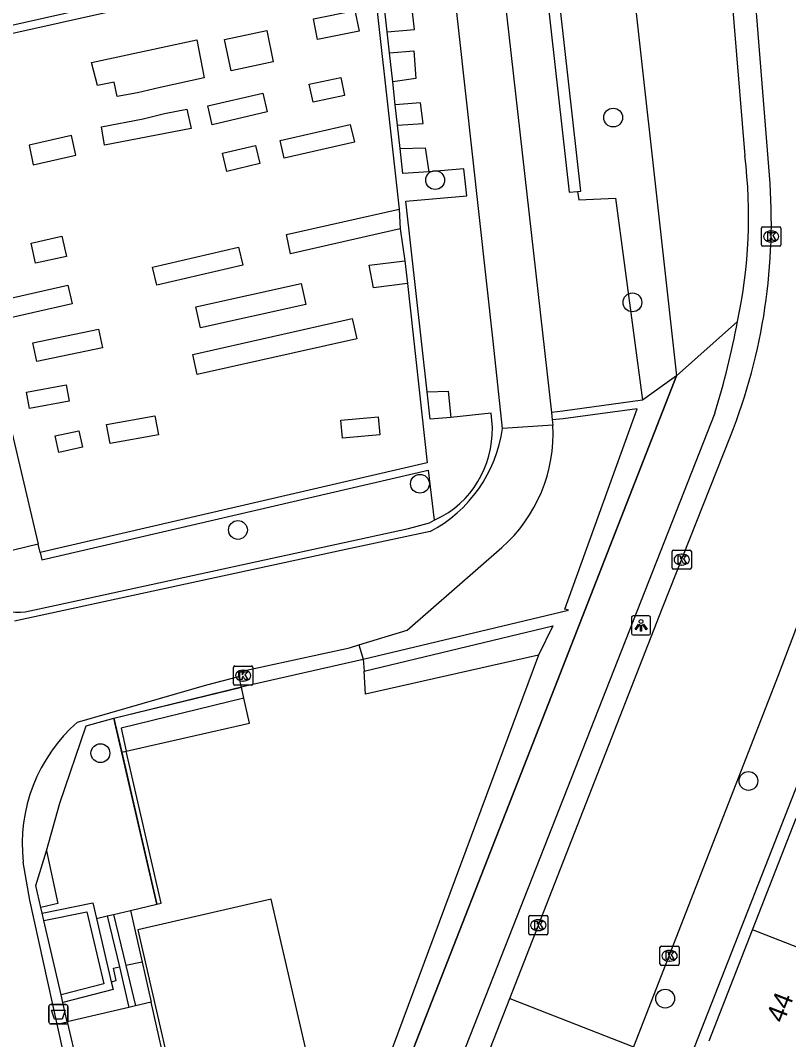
# Model space of a CAD drawing. Extents: x 161253 to 161848, y 384872 to 385383.
# Drawn here: x 161609.6 to 161649.5, y 385188.4 to 385241.3 of the extents above; entities that cross this region are included whole.
import ezdxf

# ---------------------------------------------------------------- set-up
doc = ezdxf.new("R2010")
doc.units = 0
for name, color, linetype in [('IMGEO_Afvalbak', 7, 'Continuous'), ('IMGEO_Boom', 7, 'Continuous'), ('IMGEO_Groenvoorziening', 7, 'Continuous'), ('IMGEO_Haag', 7, 'Continuous'), ('IMGEO_Hek', 7, 'Continuous'), ('IMGEO_Kolk', 7, 'Continuous'), ('IMGEO_Lichtpunt', 7, 'Continuous'), ('IMGEO_Pand', 7, 'Continuous'), ('IMGEO_Pand_nummerreeks', 7, 'Continuous'), ('IMGEO_Rijbaan_lokaal_open', 7, 'Continuous'), ('IMGEO_Terreindeel_open', 7, 'Continuous'), ('IMGEO_Voetpad_gesloten', 7, 'Continuous'), ('IMGEO_Voetpad_halfverhard', 7, 'Continuous'), ('IMGEO_Voetpad_open', 7, 'Continuous')]:
    doc.layers.add(name, color=color, linetype=linetype)

msp = doc.modelspace()

# ---------------------------------------------------------------- linework, layer by layer
at = {"layer": 'IMGEO_Afvalbak'}
for p, q in [((161611.049, 385189.273), (161611.049, 385190.073)), ((161611.049, 385190.073), (161611.049, 385189.273)), ((161611.149, 385190.173), (161611.939, 385190.173)), ((161611.939, 385190.173), (161611.149, 385190.173)), ((161612.039, 385190.073), (161612.039, 385189.273)), ((161612.039, 385189.273), (161612.039, 385190.073)), ((161611.939, 385189.173), (161611.149, 385189.173)), ((161611.149, 385189.173), (161611.939, 385189.173))]:
    msp.add_line(p, q, dxfattribs=at)
msp.add_lwpolyline([(161611.192, 385189.887), (161611.896, 385189.887), (161611.747, 385189.417), (161611.341, 385189.417), (161611.192, 385189.887)], dxfattribs=at)
for centre, start, end in [((161611.149, 385190.073), 90, 180), ((161611.149, 385190.073), 90, 180), ((161611.939, 385190.073), 0, 90), ((161611.939, 385190.073), 360, 90), ((161611.149, 385189.273), 180, 270), ((161611.149, 385189.273), 180, 270), ((161611.939, 385189.273), 270, 0), ((161611.939, 385189.273), 270, 0)]:
    msp.add_arc(centre, 0.1, start, end, dxfattribs=at)
at = {"layer": 'IMGEO_Boom'}
for centre in [(161640.378, 385236.297), (161631.127, 385233.046), (161641.377, 385226.686), (161630.337, 385217.256), (161620.879, 385214.852), (161613.73, 385203.247), (161647.406, 385201.8), (161643.079, 385190.484)]:
    msp.add_circle(centre, 0.489, dxfattribs=at)
at = {"layer": 'IMGEO_Groenvoorziening'}
for points in [[(161634.818, 385302.549), (161643.668, 385222.865)], [(161630.687, 385297.176), (161635.466, 385254.251), (161636.398, 385247.57), (161638.087, 385232.413), (161638.529, 385232.454)], [(161638.529, 385232.454), (161638.695, 385232.47), (161631.444, 385297.261)], [(161628.638, 385240.751), (161630.046, 385240.876), (161629.757, 385243.424), (161628.359, 385243.287)], [(161625.013, 385240.35), (161624.796, 385241.432), (161626.955, 385241.864), (161627.171, 385240.781), (161625.013, 385240.35)], [(161620.527, 385238.73), (161620.183, 385240.359), (161622.372, 385240.821), (161622.716, 385239.193), (161620.527, 385238.73)], [(161614.605, 385237.397), (161614.446, 385238.129), (161613.583, 385237.966), (161613.275, 385239.153), (161618.747, 385240.341), (161619.117, 385238.367), (161616.836, 385237.858), (161615.653, 385237.591), (161614.605, 385237.397)], [(161628.759, 385239.656), (161630.022, 385239.767), (161630.126, 385238.327), (161628.925, 385238.15)], [(161624.785, 385237.096), (161624.583, 385238.028), (161626.217, 385238.383), (161626.419, 385237.451), (161624.785, 385237.096)], [(161619.544, 385235.924), (161619.314, 385236.911), (161622.166, 385237.574), (161622.396, 385236.587), (161619.544, 385235.924)], [(161613.934, 385234.87), (161613.794, 385235.811), (161615.944, 385236.225), (161617.052, 385236.5), (161618.223, 385236.732), (161618.439, 385235.733), (161613.934, 385234.87)], [(161629.174, 385235.893), (161630.502, 385235.993), (161630.358, 385237.061), (161629.056, 385236.961)], [(161623.273, 385234.178), (161623.063, 385235.098), (161626.717, 385235.931), (161626.926, 385235.011), (161623.273, 385234.178)], [(161612.224, 385235.356), (161610.026, 385234.858), (161610.234, 385233.842), (161612.453, 385234.345), (161612.224, 385235.356)], [(161620.297, 385233.499), (161620.077, 385234.44), (161621.788, 385234.841), (161622.009, 385233.9), (161620.297, 385233.499)], [(161629.307, 385234.691), (161630.6, 385234.73), (161630.793, 385233.482)], [(161638.529, 385232.454), (161638.601, 385232.02), (161640.502, 385232.113), (161641.893, 385221.599)], [(161629.313, 385230.515), (161623.609, 385229.219), (161623.393, 385230.221), (161629.252, 385231.531)], [(161610.362, 385228.719), (161610.13, 385229.767), (161611.733, 385230.122), (161611.965, 385229.073), (161610.362, 385228.719)], [(161621.125, 385228.618), (161616.654, 385227.584), (161616.437, 385228.524), (161620.907, 385229.558), (161621.125, 385228.618)], [(161629.68, 385227.668), (161627.914, 385227.442), (161627.698, 385228.614), (161629.55, 385228.841)], [(161608.115, 385225.668), (161607.894, 385226.639), (161612.043, 385227.584), (161612.265, 385226.613), (161608.115, 385225.668)], [(161624.16, 385227.675), (161624.404, 385226.574), (161618.927, 385225.36), (161618.683, 385226.46), (161624.16, 385227.675)], [(161626.812, 385225.84), (161627.048, 385224.793), (161618.766, 385222.931), (161618.53, 385223.978), (161626.812, 385225.84)], [(161646.836, 385225.698), (161643.668, 385222.865)], [(161613.831, 385224.324), (161610.429, 385223.605), (161610.223, 385224.582), (161613.626, 385225.3), (161613.831, 385224.324)], [(161612.102, 385221.554), (161610.052, 385221.176), (161609.896, 385222.023), (161611.946, 385222.401), (161612.102, 385221.554)], [(161630.704, 385222.027), (161631.805, 385222.062), (161631.941, 385220.707)], [(161616.562, 385220.788), (161616.742, 385219.8), (161614.233, 385219.341), (161614.053, 385220.329), (161616.562, 385220.788)], [(161628.16, 385220.739), (161628.243, 385219.804), (161626.314, 385219.634), (161626.232, 385220.57), (161628.16, 385220.739)], [(161612.803, 385219.152), (161611.562, 385218.882), (161611.375, 385219.745), (161612.616, 385220.015), (161612.803, 385219.152)], [(161610.605, 385213.684), (161610.687, 385213.308), (161630.77, 385217.965), (161631.078, 385215.359)], [(161627.16, 385208.874), (161627.386, 385208.143)], [(161621.056, 385206.687), (161620.925, 385207.225)], [(161610.923, 385198.161), (161611.62, 385200.641), (161612.997, 385204.664), (161614.434, 385205.067)], [(161614.839, 385203.305), (161616.655, 385195.401)], [(161615.294, 385195.065), (161616.655, 385195.401)], [(161610.705, 385194.933), (161610.638, 385195.225)], [(161614.415, 385194.861), (161615.294, 385195.065)], [(161615.294, 385195.065), (161615.9, 385192.374)], [(161611.685, 385190.68), (161610.795, 385194.543)], [(161613.523, 385194.653), (161614.087, 385194.784)], [(161615.9, 385192.374), (161615.05, 385192.201)], [(161615.9, 385192.374), (161616.367, 385190.299)], [(161614.295, 385191.36), (161614.543, 385191.427), (161614.402, 385192.069), (161614.716, 385192.133)], [(161612.008, 385189.279), (161611.775, 385190.29)], [(161613.255, 385183.866), (161613.774, 385181.612), (161613.964, 385180.783), (161618.271, 385181.836), (161616.367, 385190.299)], [(161616.367, 385190.299), (161615.55, 385190.108)], [(161615.215, 385190.03), (161612.008, 385189.279)], [(161611.48, 385189.162), (161612.008, 385189.279)], [(161612.008, 385189.279), (161612.537, 385186.981)]]:
    msp.add_lwpolyline(points, dxfattribs=at)
at = {"layer": 'IMGEO_Haag'}
for points in [[(161627.592, 385246.509), (161629.252, 385231.531)], [(161626.136, 385246.179), (161626.378, 385244.52), (161604.477, 385239.628)], [(161628.638, 385240.751), (161628.359, 385243.287)], [(161613.837, 385242.145), (161607.799, 385240.786)], [(161628.759, 385239.656), (161628.638, 385240.751)], [(161628.925, 385238.15), (161628.759, 385239.656)], [(161629.056, 385236.961), (161628.925, 385238.15)], [(161629.174, 385235.893), (161629.056, 385236.961)], [(161629.307, 385234.691), (161629.174, 385235.893)], [(161630.793, 385233.482), (161629.451, 385233.387), (161629.307, 385234.691)], [(161630.704, 385222.027), (161629.609, 385231.954), (161632.769, 385232.221), (161632.612, 385233.629), (161630.793, 385233.482)], [(161629.252, 385231.531), (161629.313, 385230.515)], [(161629.313, 385230.515), (161629.55, 385228.841)], [(161629.55, 385228.841), (161629.68, 385227.668)], [(161629.68, 385227.668), (161630.714, 385218.34), (161610.605, 385213.684)], [(161617.282, 385155.322), (161619.974, 385162.211), (161628.431, 385183.861), (161637.478, 385207.021), (161643.668, 385222.865)], [(161643.668, 385222.865), (161641.893, 385221.599)], [(161631.941, 385220.707), (161630.861, 385220.607), (161630.704, 385222.027)], [(161641.893, 385221.599), (161637.756, 385221.037), (161637.166, 385220.965)], [(161627.386, 385208.143), (161638.048, 385210.676), (161637.86, 385210.743), (161641.62, 385221.158), (161637.774, 385220.635), (161637.21, 385220.572)], [(161634.03, 385220.929), (161631.941, 385220.707)], [(161631.078, 385215.359), (161631.454, 385215.559), (161631.821, 385215.754)], [(161609.823, 385210.598), (161611.429, 385210.947), (161629.747, 385214.925), (161630.829, 385215.227), (161631.078, 385215.359)], [(161610.605, 385213.684), (161610.497, 385214.106)], [(161627.429, 385207.514), (161637.241, 385209.868), (161636.496, 385208.343)], [(161636.496, 385208.343), (161627.284, 385183.564)], [(161627.386, 385208.143), (161627.429, 385207.514)], [(161614.434, 385205.067), (161621.056, 385206.687)], [(161621.19, 385206.104), (161621.056, 385206.687)], [(161621.19, 385206.104), (161614.804, 385204.54), (161615.067, 385203.349)], [(161614.434, 385205.067), (161614.839, 385203.305)], [(161614.839, 385203.305), (161615.067, 385203.349)], [(161610.705, 385194.933), (161613.332, 385195.471), (161613.523, 385194.653)], [(161610.795, 385194.543), (161610.705, 385194.933)], [(161610.795, 385194.543), (161613.031, 385195.001), (161613.909, 385191.255), (161611.685, 385190.68)], [(161614.087, 385194.784), (161614.415, 385194.861)], [(161614.415, 385194.861), (161615.05, 385192.201)], [(161613.523, 385194.653), (161614.295, 385191.36)], [(161614.087, 385194.784), (161614.716, 385192.133)], [(161615.05, 385192.201), (161615.55, 385190.108)], [(161614.716, 385192.133), (161615.215, 385190.03)], [(161614.295, 385191.36), (161614.388, 385190.966), (161611.775, 385190.29)], [(161611.775, 385190.29), (161611.685, 385190.68)], [(161615.55, 385190.108), (161615.215, 385190.03)]]:
    msp.add_lwpolyline(points, dxfattribs=at)
for centre, radius, start, end in [((161628.865, 385220.075), 5.236, 304.3799, 9.3887), ((161609.473, 385213.405), 2.829, 197.4054, 277.0995)]:
    msp.add_arc(centre, radius, start, end, dxfattribs=at)
at = {"layer": 'IMGEO_Hek'}
for points in [[(161634.818, 385302.549), (161643.668, 385222.865)], [(161643.668, 385222.865), (161637.478, 385207.021)], [(161627.386, 385208.143), (161638.048, 385210.676)], [(161621.273, 385206.742), (161627.386, 385208.143)], [(161614.434, 385205.067), (161621.273, 385206.742)], [(161637.478, 385207.021), (161628.431, 385183.861)], [(161616.655, 385195.401), (161614.434, 385205.067)]]:
    msp.add_lwpolyline(points, dxfattribs=at)
at = {"layer": 'IMGEO_Kolk'}
for p, q in [((161648.086, 385229.687), (161648.086, 385230.539)), ((161648.161, 385230.613), (161649.013, 385230.613)), ((161648.574, 385230.393), (161648.599, 385230.393)), ((161649.087, 385230.539), (161649.087, 385229.687)), ((161648.597, 385229.833), (161648.572, 385229.833)), ((161649.013, 385229.613), (161648.161, 385229.613)), ((161643.438, 385212.884), (161643.438, 385213.736)), ((161643.513, 385213.81), (161644.365, 385213.81)), ((161643.926, 385213.59), (161643.951, 385213.59)), ((161644.439, 385213.736), (161644.439, 385212.884)), ((161643.949, 385213.03), (161643.924, 385213.03)), ((161644.365, 385212.81), (161643.513, 385212.81)), ((161620.648, 385206.853), (161620.648, 385207.705)), ((161620.723, 385207.779), (161621.575, 385207.779)), ((161621.649, 385207.705), (161621.649, 385206.853)), ((161621.136, 385207.559), (161621.161, 385207.559)), ((161621.575, 385206.779), (161620.723, 385206.779)), ((161621.159, 385206.999), (161621.134, 385206.999)), ((161635.986, 385193.877), (161635.986, 385194.729)), ((161636.061, 385194.803), (161636.913, 385194.803)), ((161636.474, 385194.583), (161636.499, 385194.583)), ((161636.987, 385194.729), (161636.987, 385193.877)), ((161636.913, 385193.803), (161636.061, 385193.803)), ((161636.497, 385194.023), (161636.472, 385194.023)), ((161642.806, 385192.286), (161642.806, 385193.138)), ((161642.881, 385193.212), (161643.733, 385193.212)), ((161643.294, 385192.992), (161643.319, 385192.992)), ((161643.807, 385193.138), (161643.807, 385192.286)), ((161643.733, 385192.212), (161642.881, 385192.212)), ((161643.317, 385192.432), (161643.292, 385192.432))]:
    msp.add_line(p, q, dxfattribs=at)
for points in [[(161648.086, 385229.687), (161648.086, 385230.539)], [(161648.161, 385230.613), (161649.013, 385230.613)], [(161649.087, 385230.539), (161649.087, 385229.687)], [(161648.407, 385230.313), (161648.53, 385230.313), (161648.53, 385230.162), (161648.66, 385230.313), (161648.824, 385230.313), (161648.678, 385230.162), (161648.831, 385229.913), (161648.679, 385229.913), (161648.594, 385230.077), (161648.53, 385230.01), (161648.53, 385229.913), (161648.407, 385229.913), (161648.407, 385230.313)], [(161649.013, 385229.613), (161648.161, 385229.613)], [(161643.438, 385212.884), (161643.438, 385213.736)], [(161643.513, 385213.81), (161644.365, 385213.81)], [(161643.759, 385213.51), (161643.882, 385213.51), (161643.882, 385213.359), (161644.012, 385213.51), (161644.176, 385213.51), (161644.03, 385213.359), (161644.183, 385213.11), (161644.031, 385213.11), (161643.946, 385213.274), (161643.882, 385213.207), (161643.882, 385213.11), (161643.759, 385213.11), (161643.759, 385213.51)], [(161644.439, 385213.736), (161644.439, 385212.884)], [(161644.365, 385212.81), (161643.513, 385212.81)], [(161620.648, 385206.853), (161620.648, 385207.705)], [(161620.723, 385207.779), (161621.575, 385207.779)], [(161621.649, 385207.705), (161621.649, 385206.853)], [(161620.969, 385207.479), (161621.092, 385207.479), (161621.092, 385207.328), (161621.222, 385207.479), (161621.386, 385207.479), (161621.24, 385207.328), (161621.393, 385207.079), (161621.241, 385207.079), (161621.156, 385207.243), (161621.092, 385207.176), (161621.092, 385207.079), (161620.969, 385207.079), (161620.969, 385207.479)], [(161621.575, 385206.779), (161620.723, 385206.779)], [(161635.986, 385193.877), (161635.986, 385194.729)], [(161636.061, 385194.803), (161636.913, 385194.803)], [(161636.307, 385194.503), (161636.43, 385194.503), (161636.43, 385194.352), (161636.56, 385194.503), (161636.724, 385194.503), (161636.578, 385194.352), (161636.731, 385194.103), (161636.579, 385194.103), (161636.494, 385194.267), (161636.43, 385194.2), (161636.43, 385194.103), (161636.307, 385194.103), (161636.307, 385194.503)], [(161636.987, 385194.729), (161636.987, 385193.877)], [(161636.913, 385193.803), (161636.061, 385193.803)], [(161642.806, 385192.286), (161642.806, 385193.138)], [(161642.881, 385193.212), (161643.733, 385193.212)], [(161643.127, 385192.912), (161643.25, 385192.912), (161643.25, 385192.761), (161643.38, 385192.912), (161643.544, 385192.912), (161643.398, 385192.761), (161643.551, 385192.512), (161643.399, 385192.512), (161643.314, 385192.676), (161643.25, 385192.609), (161643.25, 385192.512), (161643.127, 385192.512), (161643.127, 385192.912)], [(161643.807, 385193.138), (161643.807, 385192.286)], [(161643.733, 385192.212), (161642.881, 385192.212)]]:
    msp.add_lwpolyline(points, dxfattribs=at)
for centre, start, end in [((161648.163, 385230.537), 91.552, 178.448), ((161648.163, 385230.537), 91.552, 178.448), ((161649.011, 385230.537), 1.552, 88.448), ((161649.011, 385230.537), 1.552, 88.448), ((161648.163, 385229.689), 181.552, 268.448), ((161648.163, 385229.689), 181.552, 268.448), ((161649.011, 385229.689), 271.552, 358.448), ((161649.011, 385229.689), 271.552, 358.448), ((161643.515, 385213.734), 91.552, 178.448), ((161643.515, 385213.734), 91.552, 178.448), ((161644.363, 385213.734), 1.552, 88.448), ((161644.363, 385213.734), 1.552, 88.448), ((161643.515, 385212.886), 181.552, 268.448), ((161643.515, 385212.886), 181.552, 268.448), ((161644.363, 385212.886), 271.552, 358.448), ((161644.363, 385212.886), 271.552, 358.448), ((161620.725, 385207.703), 91.552, 178.448), ((161620.725, 385207.703), 91.552, 178.448), ((161621.573, 385207.703), 1.552, 88.448), ((161621.573, 385207.703), 1.552, 88.448), ((161620.725, 385206.855), 181.552, 268.448), ((161620.725, 385206.855), 181.552, 268.448), ((161621.573, 385206.855), 271.552, 358.448), ((161621.573, 385206.855), 271.552, 358.448), ((161636.063, 385194.727), 91.552, 178.448), ((161636.063, 385194.727), 91.552, 178.448), ((161636.911, 385194.727), 1.552, 88.448), ((161636.911, 385194.727), 1.552, 88.448), ((161636.063, 385193.879), 181.552, 268.448), ((161636.063, 385193.879), 181.552, 268.448), ((161636.911, 385193.879), 271.552, 358.448), ((161636.911, 385193.879), 271.552, 358.448), ((161642.883, 385193.136), 91.552, 178.448), ((161642.883, 385193.136), 91.552, 178.448), ((161643.731, 385193.136), 1.552, 88.448), ((161643.731, 385193.136), 1.552, 88.448), ((161642.883, 385192.288), 181.552, 268.448), ((161642.883, 385192.288), 181.552, 268.448), ((161643.731, 385192.288), 271.552, 358.448), ((161643.731, 385192.288), 271.552, 358.448)]:
    msp.add_arc(centre, 0.0765, start, end, dxfattribs=at)
for centre, major_axis, ratio, start_param, end_param in [((161648.573, 385230.113), (-0.387, 0.002), 0.722429, 4.712389, 7.853982), ((161648.598, 385230.113), (-0.39, 0.002), 0.717154, 1.570796, 4.712389), ((161643.925, 385213.31), (-0.387, 0.002), 0.722429, 4.712389, 7.853982), ((161643.95, 385213.31), (-0.39, 0.002), 0.717154, 1.570796, 4.712389), ((161621.135, 385207.279), (-0.387, 0.002), 0.722429, 4.712389, 7.853982), ((161621.16, 385207.279), (-0.39, 0.002), 0.717154, 1.570796, 4.712389), ((161636.473, 385194.303), (-0.387, 0.002), 0.722429, 4.712389, 7.853982), ((161636.498, 385194.303), (-0.39, 0.002), 0.717154, 1.570796, 4.712389), ((161643.293, 385192.712), (-0.387, 0.002), 0.722429, 4.712389, 7.853982), ((161643.318, 385192.712), (-0.39, 0.002), 0.717154, 1.570796, 4.712389)]:
    msp.add_ellipse(centre, major_axis=major_axis, ratio=ratio, start_param=start_param, end_param=end_param, dxfattribs=at)
at = {"layer": 'IMGEO_Lichtpunt'}
for p, q in [((161641.325, 385210.294), (161641.325, 385209.487)), ((161641.325, 385210.294), (161641.325, 385209.487)), ((161642.227, 385210.389), (161641.419, 385210.389)), ((161642.227, 385210.389), (161641.419, 385210.389)), ((161642.321, 385209.487), (161642.321, 385210.294)), ((161642.321, 385209.487), (161642.321, 385210.294)), ((161641.419, 385209.393), (161642.227, 385209.393)), ((161641.419, 385209.393), (161642.227, 385209.393))]:
    msp.add_line(p, q, dxfattribs=at)
for points in [[(161641.699, 385209.958), (161641.738, 385209.93), (161641.55, 385209.668), (161641.512, 385209.695), (161641.699, 385209.958)], [(161641.801, 385209.91), (161641.848, 385209.91), (161641.848, 385209.588), (161641.801, 385209.588), (161641.801, 385209.91)], [(161641.911, 385209.93), (161641.949, 385209.957), (161642.136, 385209.695), (161642.097, 385209.667), (161641.911, 385209.93)]]:
    msp.add_lwpolyline(points, dxfattribs=at)
msp.add_circle((161641.824, 385210.092), 0.0994, dxfattribs=at)
for centre, start, end in [((161641.419, 385210.294), 90, 180), ((161641.419, 385210.294), 90, 180), ((161642.227, 385210.294), 0, 90), ((161642.227, 385210.294), 0, 90), ((161641.419, 385209.487), 180, 270), ((161641.419, 385209.487), 180, 270), ((161642.227, 385209.487), 270, 0), ((161642.227, 385209.487), 270, 360)]:
    msp.add_arc(centre, 0.0946, start, end, dxfattribs=at)
at = {"layer": 'IMGEO_Pand'}
for points in [[(161647.622, 385194.063), (161649.884, 385199.859)], [(161618.29, 385182.65), (161625.229, 385184.243), (161622.605, 385195.663), (161615.667, 385194.069), (161618.29, 385182.65)], [(161645.371, 385188.297), (161647.622, 385194.063)], [(161656.448, 385190.614), (161647.622, 385194.063)]]:
    msp.add_lwpolyline(points, dxfattribs=at)
at = {"layer": 'IMGEO_Rijbaan_lokaal_open'}
for points in [[(161654.892, 385250.594), (161654.91, 385250), (161655.402, 385234.118), (161655.423, 385232.416), (161655.214, 385228.331), (161654.641, 385224.281), (161653.708, 385220.298), (161652.424, 385216.415), (161648.956, 385207.28), (161641.438, 385187.982)], [(161648.501, 385233.307), (161647.167, 385250), (161647.135, 385250.394)], [(161635.004, 385190.489), (161642.948, 385210.8), (161646.477, 385219.731)], [(161634.002, 385187.929), (161635.004, 385190.489)], [(161635.004, 385190.489), (161641.438, 385187.982)]]:
    msp.add_lwpolyline(points, dxfattribs=at)
msp.add_arc((161618.19, 385230.887), 30.407, 338.4763, 4.5646, dxfattribs=at)
at = {"layer": 'IMGEO_Terreindeel_open'}
for points in [[(161636.496, 385208.343), (161627.509, 385206.323), (161627.429, 385207.514)], [(161615.067, 385203.349), (161621.484, 385204.811), (161621.19, 385206.104)], [(161616.655, 385195.401), (161616.896, 385195.456), (161615.067, 385203.349)]]:
    msp.add_lwpolyline(points, dxfattribs=at)
at = {"layer": 'IMGEO_Voetpad_gesloten'}
for points in [[(161637.241, 385220.3), (161634.631, 385220.13)], [(161630.858, 385214.769), (161626.235, 385213.779), (161609.271, 385210.11)], [(161627.16, 385208.874), (161629.671, 385209.65), (161634.59, 385213.94)], [(161620.925, 385207.225), (161620.917, 385207.475), (161626.683, 385208.727), (161627.16, 385208.874)], [(161612.544, 385204.866), (161619.256, 385206.8), (161620.925, 385207.225)], [(161611.48, 385189.162), (161610.056, 385195.598), (161609.723, 385197.578)], [(161613.615, 385179.618), (161613.6, 385179.683), (161613.378, 385180.649), (161612.972, 385182.42), (161611.48, 385189.162)]]:
    msp.add_lwpolyline(points, dxfattribs=at)
for centre, radius, start, end in [((161629.372, 385219.847), 7.882, 311.4523, 3.2926), ((161627.507, 385221.136), 7.195, 297.7619, 351.9634), ((161618.069, 385198.537), 8.401, 131.1221, 186.5576)]:
    msp.add_arc(centre, radius, start, end, dxfattribs=at)
at = {"layer": 'IMGEO_Voetpad_halfverhard'}
for points in [[(161628.672, 385296.956), (161632.736, 385260.257), (161637.166, 385220.965)], [(161634.631, 385220.13), (161634.133, 385224.662), (161631.632, 385247.425)], [(161637.166, 385220.965), (161637.21, 385220.572)], [(161637.21, 385220.572), (161637.241, 385220.3)]]:
    msp.add_lwpolyline(points, dxfattribs=at)
at = {"layer": 'IMGEO_Voetpad_open'}
for points in [[(161641.615, 385301.67), (161642.53, 385291.257), (161647.219, 385234.309)], [(161604.477, 385239.628), (161610.497, 385214.106)], [(161642.519, 385182.649), (161655.412, 385215.533), (161656.675, 385219.233), (161657.602, 385223.032), (161658.187, 385226.898), (161658.366, 385229.85)], [(161645.653, 385220.933), (161617.957, 385150.456)], [(161610.497, 385214.106), (161606.634, 385213.17)], [(161610.638, 385195.225), (161610.374, 385196.371), (161610.923, 385198.161)], [(161610.923, 385198.161), (161611.515, 385195.424), (161610.638, 385195.225)]]:
    msp.add_lwpolyline(points, dxfattribs=at)
for centre, radius, start, end in [((161621.461, 385231.141), 25.953, 347.8943, 7.0122), ((161607.698, 385232.885), 39.793, 342.5203, 349.594)]:
    msp.add_arc(centre, radius, start, end, dxfattribs=at)

# ---------------------------------------------------------------- texts
at = {"layer": 'IMGEO_Pand_nummerreeks'}
msp.add_text('44', height=1, rotation=68.679, dxfattribs=at).set_placement((161649.231, 385189.166))

doc.saveas('drawing.dxf')
